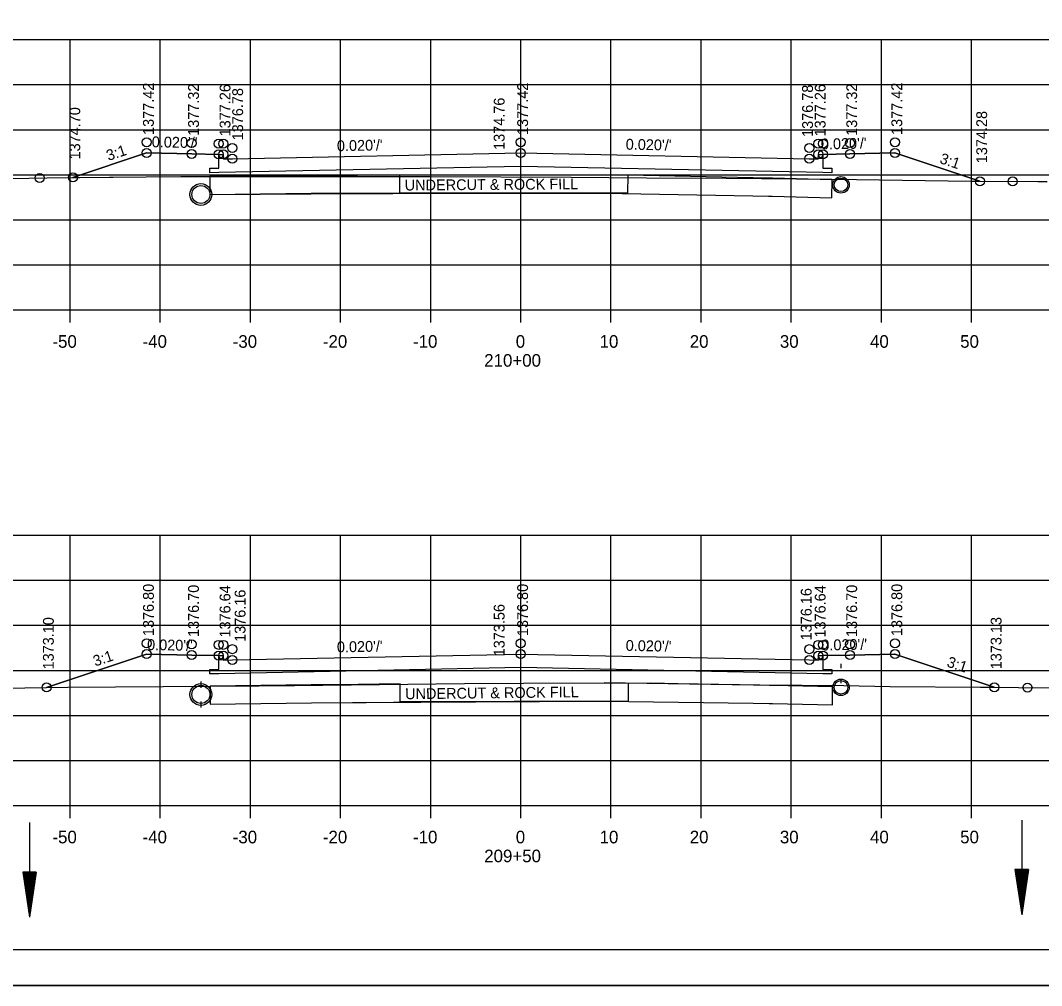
# Model space of a CAD drawing. Extents: x 1374311 to 1383814, y 384102 to 406278.
# Drawn here: x 1382584.6 to 1382697.8, y 404145.1 to 404252.2 of the extents above; entities that cross this region are included whole.
import ezdxf

# ---------------------------------------------------------------- set-up
doc = ezdxf.new("R2010")
doc.units = 0
for name, color, linetype in [('R_Axis', 7, 'Continuous'), ('R_Axis Annot', 7, 'Continuous'), ('R_Border', 7, 'Continuous'), ('R_Draft', 7, 'Continuous'), ('R_Exist Surface', 7, 'Continuous'), ('R_Fin Surface', 7, 'Continuous'), ('R_Grid', 7, 'Continuous'), ('R_No Plot', 7, 'Continuous'), ('R_Water', 7, 'Continuous'), ('R_Xsect Elev', 7, 'Continuous'), ('R_Xsect Slope', 7, 'Continuous')]:
    doc.layers.add(name, color=color, linetype=linetype)

msp = doc.modelspace()

# ---------------------------------------------------------------- linework, layer by layer
at = {"layer": 'R_Axis'}
for p, q in [((1382500.07, 404220.04), (1382780.07, 404220.04)), ((1382590.07, 404218.64), (1382590.07, 404220.04)), ((1382600.07, 404218.64), (1382600.07, 404220.04)), ((1382610.07, 404218.64), (1382610.07, 404220.04)), ((1382620.07, 404218.64), (1382620.07, 404220.04)), ((1382630.07, 404218.64), (1382630.07, 404220.04)), ((1382640.07, 404218.64), (1382640.07, 404220.04)), ((1382650.07, 404218.64), (1382650.07, 404220.04)), ((1382660.07, 404218.64), (1382660.07, 404220.04)), ((1382670.07, 404218.64), (1382670.07, 404220.04)), ((1382680.07, 404218.64), (1382680.07, 404220.04)), ((1382690.07, 404218.64), (1382690.07, 404220.04)), ((1382500.07, 404165.04), (1382780.07, 404165.04)), ((1382590.07, 404163.64), (1382590.07, 404165.04)), ((1382600.07, 404163.64), (1382600.07, 404165.04)), ((1382610.07, 404163.64), (1382610.07, 404165.04)), ((1382620.07, 404163.64), (1382620.07, 404165.04)), ((1382630.07, 404163.64), (1382630.07, 404165.04)), ((1382640.07, 404163.64), (1382640.07, 404165.04)), ((1382650.07, 404163.64), (1382650.07, 404165.04)), ((1382660.07, 404163.64), (1382660.07, 404165.04)), ((1382670.07, 404163.64), (1382670.07, 404165.04)), ((1382680.07, 404163.64), (1382680.07, 404165.04)), ((1382690.07, 404163.64), (1382690.07, 404165.04))]:
    msp.add_line(p, q, dxfattribs=at)
at = {"layer": 'R_Border'}
msp.add_line((1382798.25, 404149.04), (1382482.07, 404149.04), dxfattribs=at)
at = {"layer": 'R_Draft'}
for p, q in [((1382584.81, 404157.64), (1382585.58, 404152.64)), ((1382586.31, 404157.64), (1382584.81, 404157.64)), ((1382584.94, 404157.64), (1382585.57, 404153.48)), ((1382585.07, 404157.64), (1382585.57, 404154.34)), ((1382585.19, 404157.64), (1382585.57, 404155.17)), ((1382585.32, 404157.64), (1382585.57, 404156.02)), ((1382585.45, 404157.64), (1382585.57, 404156.85)), ((1382585.81, 404157.64), (1382585.57, 404156.02)), ((1382586.06, 404157.64), (1382585.57, 404154.34)), ((1382586.19, 404157.64), (1382585.57, 404153.48)), ((1382585.94, 404157.64), (1382585.57, 404155.17)), ((1382585.68, 404157.64), (1382585.57, 404156.85)), ((1382586.31, 404157.64), (1382585.58, 404152.64)), ((1382694.89, 404157.92), (1382695.64, 404152.92)), ((1382696.39, 404157.92), (1382694.89, 404157.92)), ((1382695.01, 404157.92), (1382695.64, 404153.76)), ((1382695.14, 404157.92), (1382695.64, 404154.62)), ((1382695.27, 404157.92), (1382695.64, 404155.45)), ((1382695.39, 404157.92), (1382695.64, 404156.3)), ((1382695.52, 404157.92), (1382695.64, 404157.13)), ((1382696.39, 404157.92), (1382695.64, 404152.92)), ((1382695.88, 404157.92), (1382695.64, 404156.3)), ((1382696.14, 404157.92), (1382695.64, 404154.62)), ((1382696.26, 404157.92), (1382695.64, 404153.76)), ((1382696.01, 404157.92), (1382695.64, 404155.45)), ((1382695.76, 404157.92), (1382695.64, 404157.13))]:
    msp.add_line(p, q, dxfattribs=at)
at = {"layer": 'R_Exist Surface'}
for p, q in [((1382675.59, 404180.78), (1382675.59, 404180.47)), ((1382604.58, 404178.81), (1382604.58, 404178.32)), ((1382675.59, 404178.94), (1382675.59, 404178.63)), ((1382604.58, 404176.4), (1382604.58, 404175.91))]:
    msp.add_line(p, q, dxfattribs=at)
for points in [[(1382583.49, 404234.63), (1382587.5, 404234.71), (1382598.51, 404234.81), (1382602.36, 404234.85), (1382611.52, 404234.85), (1382613.13, 404234.85), (1382625.48, 404234.84), (1382630.09, 404234.83), (1382645.66, 404234.79), (1382654.03, 404234.71), (1382662.86, 404234.67), (1382674.57, 404234.54), (1382677.31, 404234.51), (1382690.02, 404234.33), (1382697.44, 404234.28), (1382698.46, 404234.28)], [(1382575.02, 404178.05), (1382585.03, 404178.11), (1382589.8, 404178.16), (1382600.38, 404178.24), (1382611, 404178.32), (1382614.24, 404178.35), (1382614.98, 404178.36), (1382633.83, 404178.58), (1382640.36, 404178.6), (1382654.5, 404178.64), (1382657.52, 404178.59), (1382666.58, 404178.44), (1382675.92, 404178.34), (1382681.04, 404178.24), (1382691.06, 404178.18), (1382699.49, 404178.09)]]:
    msp.add_lwpolyline(points, dxfattribs=at)
for centre, radius in [((1382604.58, 404232.85), 1.21), ((1382675.59, 404233.92), 0.917), ((1382604.58, 404177.36), 1.21), ((1382675.59, 404178.15), 0.917)]:
    msp.add_circle(centre, radius, dxfattribs=at)
at = {"layer": 'R_Fin Surface'}
for p, q in [((1382668, 404234.65), (1382667.6, 404234.66)), ((1382674.6, 404234.49), (1382668, 404234.65)), ((1382668.05, 404178.35), (1382667.65, 404178.36)), ((1382674.64, 404178.22), (1382668.05, 404178.35))]:
    msp.add_line(p, q, dxfattribs=at)
for points in [[(1382590.39, 404234.74), (1382598.56, 404237.46), (1382598.56, 404237.46), (1382598.56, 404237.46), (1382603.56, 404237.36), (1382606.56, 404237.3), (1382606.56, 404237.3), (1382606.56, 404237.3), (1382607.06, 404237.3), (1382607.07, 404236.8), (1382608.07, 404236.82), (1382608.07, 404236.82), (1382608.07, 404236.82), (1382640.07, 404237.46), (1382640.07, 404237.46), (1382672.07, 404236.82), (1382673.07, 404236.8), (1382673.07, 404236.8), (1382673.08, 404237.3), (1382673.08, 404237.3), (1382673.58, 404237.3), (1382676.58, 404237.36), (1382676.58, 404237.36), (1382676.58, 404237.36), (1382681.58, 404237.46), (1382681.58, 404237.46), (1382691, 404234.32)], [(1382673.58, 404237.3), (1382673.59, 404235.78), (1382674.59, 404235.77), (1382674.58, 404235.27), (1382673.58, 404235.29), (1382640.07, 404235.96), (1382606.56, 404235.29), (1382605.56, 404235.27), (1382605.57, 404235.77), (1382606.57, 404235.78), (1382606.56, 404237.3)], [(1382667.6, 404234.66), (1382665.85, 404234.7), (1382651.93, 404234.98), (1382651.92, 404232.99), (1382626.65, 404233), (1382626.66, 404235), (1382621.97, 404234.97), (1382616.77, 404234.93), (1382605.56, 404234.85)], [(1382605.56, 404234.85), (1382605.56, 404232.85), (1382616.79, 404232.93), (1382634.99, 404233), (1382649.23, 404232.98), (1382665.8, 404232.7), (1382667.55, 404232.66), (1382667.95, 404232.65), (1382674.58, 404232.49), (1382674.6, 404234.49)], [(1382605.56, 404234.85), (1382605.57, 404232.85), (1382616.8, 404232.98), (1382651.92, 404232.99)], [(1382587.46, 404178.14), (1382598.56, 404181.84), (1382598.56, 404181.84), (1382598.56, 404181.84), (1382603.56, 404181.74), (1382606.56, 404181.68), (1382606.56, 404181.68), (1382606.56, 404181.68), (1382607.06, 404181.68), (1382607.07, 404181.18), (1382608.07, 404181.2), (1382608.07, 404181.2), (1382608.07, 404181.2), (1382640.07, 404181.84), (1382640.07, 404181.84), (1382672.07, 404181.2), (1382673.07, 404181.18), (1382673.07, 404181.18), (1382673.08, 404181.68), (1382673.08, 404181.68), (1382673.58, 404181.68), (1382676.58, 404181.74), (1382676.58, 404181.74), (1382676.58, 404181.74), (1382681.58, 404181.84), (1382681.58, 404181.84), (1382692.6, 404178.16)], [(1382673.58, 404181.68), (1382673.59, 404180.15), (1382674.59, 404180.15), (1382674.58, 404179.65), (1382673.58, 404179.67), (1382640.07, 404180.34), (1382606.56, 404179.67), (1382605.56, 404179.65), (1382605.57, 404180.15), (1382606.57, 404180.15), (1382606.56, 404181.68)], [(1382667.65, 404178.36), (1382665.89, 404178.39), (1382649.3, 404178.67), (1382651.98, 404178.62), (1382651.98, 404176.63), (1382626.7, 404176.54), (1382626.7, 404178.53), (1382622.02, 404178.48), (1382616.82, 404178.42), (1382605.61, 404178.3)], [(1382605.61, 404178.3), (1382605.61, 404176.3), (1382616.84, 404176.42), (1382635.05, 404176.57), (1382649.28, 404176.61), (1382665.86, 404176.4), (1382667.61, 404176.36), (1382668, 404176.35), (1382674.63, 404176.22), (1382674.64, 404178.22)], [(1382605.61, 404178.3), (1382605.61, 404176.3), (1382616.84, 404176.42), (1382635.05, 404176.56), (1382649.29, 404176.61), (1382665.86, 404176.4), (1382667.61, 404176.36), (1382668, 404176.35), (1382674.63, 404176.22), (1382674.64, 404178.22)]]:
    msp.add_lwpolyline(points, dxfattribs=at)
at = {"layer": 'R_Grid'}
for p, q in [((1382500.07, 404250.04), (1382780.07, 404250.04)), ((1382590.07, 404220.04), (1382590.07, 404250.04)), ((1382600.07, 404220.04), (1382600.07, 404250.04)), ((1382610.07, 404220.04), (1382610.07, 404250.04)), ((1382620.07, 404220.04), (1382620.07, 404250.04)), ((1382630.07, 404220.04), (1382630.07, 404250.04)), ((1382640.07, 404220.04), (1382640.07, 404250.04)), ((1382650.07, 404220.04), (1382650.07, 404250.04)), ((1382660.07, 404220.04), (1382660.07, 404250.04)), ((1382670.07, 404220.04), (1382670.07, 404250.04)), ((1382680.07, 404220.04), (1382680.07, 404250.04)), ((1382690.07, 404220.04), (1382690.07, 404250.04)), ((1382500.07, 404245.04), (1382780.07, 404245.04)), ((1382500.07, 404240.04), (1382780.07, 404240.04)), ((1382500.07, 404235.04), (1382780.07, 404235.04)), ((1382500.07, 404230.04), (1382780.07, 404230.04)), ((1382500.07, 404225.04), (1382780.07, 404225.04)), ((1382500.07, 404220.04), (1382780.07, 404220.04)), ((1382500.07, 404195.04), (1382780.07, 404195.04)), ((1382590.07, 404165.04), (1382590.07, 404195.04)), ((1382600.07, 404165.04), (1382600.07, 404195.04)), ((1382610.07, 404165.04), (1382610.07, 404195.04)), ((1382620.07, 404165.04), (1382620.07, 404195.04)), ((1382630.07, 404165.04), (1382630.07, 404195.04)), ((1382640.07, 404165.04), (1382640.07, 404195.04)), ((1382650.07, 404165.04), (1382650.07, 404195.04)), ((1382660.07, 404165.04), (1382660.07, 404195.04)), ((1382670.07, 404165.04), (1382670.07, 404195.04)), ((1382680.07, 404165.04), (1382680.07, 404195.04)), ((1382690.07, 404165.04), (1382690.07, 404195.04)), ((1382500.07, 404190.04), (1382780.07, 404190.04)), ((1382500.07, 404185.04), (1382780.07, 404185.04)), ((1382500.07, 404180.04), (1382780.07, 404180.04)), ((1382500.07, 404175.04), (1382780.07, 404175.04)), ((1382500.07, 404170.04), (1382780.07, 404170.04)), ((1382500.07, 404165.04), (1382780.07, 404165.04))]:
    msp.add_line(p, q, dxfattribs=at)
at = {"layer": 'R_No Plot'}
msp.add_line((1382469.67, 404145.06), (1382803, 404145.06), dxfattribs=at)
for points in [[(1382469.66, 404358.39), (1382803, 404358.39), (1382803, 404145.05), (1382469.66, 404145.05)], [(1382715.99, 404354.5), (1382715.99, 404344.62), (1382751.72, 404344.62), (1382751.72, 404341.7), (1382774.92, 404341.7), (1382774.92, 404317.36), (1382798.25, 404317.36), (1382798.25, 404149.04), (1382482.07, 404149.04), (1382482.07, 404354.5)], [(1382590.39, 404234.74), (1382598.51, 404234.81), (1382602.36, 404234.85), (1382611.52, 404234.85), (1382613.13, 404234.85), (1382625.48, 404234.84), (1382630.09, 404234.83), (1382645.66, 404234.79), (1382654.03, 404234.71), (1382662.86, 404234.67), (1382674.57, 404234.54), (1382677.31, 404234.51), (1382690.02, 404234.33), (1382691, 404234.32), (1382681.58, 404237.46), (1382676.58, 404237.36), (1382673.58, 404237.3), (1382673.59, 404235.78), (1382674.59, 404235.77), (1382674.58, 404235.27), (1382673.58, 404235.29), (1382640.07, 404235.96), (1382606.56, 404235.29), (1382605.56, 404235.27), (1382605.57, 404235.77), (1382606.57, 404235.78), (1382606.56, 404237.3), (1382603.56, 404237.36), (1382598.56, 404237.46)], [(1382587.46, 404178.14), (1382589.8, 404178.16), (1382600.38, 404178.24), (1382611, 404178.32), (1382614.24, 404178.35), (1382614.98, 404178.36), (1382633.83, 404178.58), (1382640.36, 404178.6), (1382654.5, 404178.64), (1382657.52, 404178.59), (1382666.58, 404178.44), (1382675.92, 404178.34), (1382681.04, 404178.24), (1382691.06, 404178.18), (1382692.6, 404178.16), (1382681.58, 404181.84), (1382676.58, 404181.74), (1382673.58, 404181.68), (1382673.59, 404180.15), (1382674.59, 404180.15), (1382674.58, 404179.65), (1382673.58, 404179.67), (1382640.07, 404180.34), (1382606.56, 404179.67), (1382605.56, 404179.65), (1382605.57, 404180.15), (1382606.57, 404180.15), (1382606.56, 404181.68), (1382603.56, 404181.74), (1382598.56, 404181.84)]]:
    msp.add_lwpolyline(points, close=True, dxfattribs=at)
for centre in [(1382598.56, 404238.65), (1382603.56, 404238.55), (1382606.56, 404238.49), (1382607.06, 404238.49), (1382608.07, 404238.01), (1382640.07, 404238.65), (1382672.07, 404238.01), (1382673.08, 404238.49), (1382673.58, 404238.49), (1382676.58, 404238.55), (1382681.58, 404238.65), (1382598.56, 404237.46), (1382598.56, 404237.46), (1382603.56, 404237.36), (1382603.56, 404237.36), (1382606.56, 404237.3), (1382607.06, 404237.3), (1382607.06, 404237.3), (1382640.07, 404237.46), (1382640.07, 404237.46), (1382673.08, 404237.3), (1382673.08, 404237.3), (1382673.58, 404237.3), (1382676.58, 404237.36), (1382676.58, 404237.36), (1382681.58, 404237.46), (1382681.58, 404237.46), (1382608.07, 404236.82), (1382608.07, 404236.82), (1382672.07, 404236.82), (1382672.07, 404236.82), (1382586.69, 404234.69), (1382586.69, 404234.69), (1382590.39, 404234.74), (1382590.39, 404234.74), (1382590.39, 404234.74), (1382590.39, 404234.74), (1382691, 404234.32), (1382691, 404234.32), (1382694.64, 404234.3), (1382598.56, 404183.03), (1382603.56, 404182.93), (1382606.56, 404182.87), (1382607.06, 404182.87), (1382640.07, 404183.03), (1382673.08, 404182.87), (1382673.58, 404182.87), (1382676.58, 404182.93), (1382681.58, 404183.03), (1382598.56, 404181.84), (1382598.56, 404181.84), (1382603.56, 404181.74), (1382603.56, 404181.74), (1382606.56, 404181.68), (1382607.06, 404181.68), (1382607.06, 404181.68), (1382608.07, 404182.39), (1382640.07, 404181.84), (1382640.07, 404181.84), (1382672.07, 404182.39), (1382673.08, 404181.68), (1382673.08, 404181.68), (1382673.58, 404181.68), (1382676.58, 404181.74), (1382676.58, 404181.74), (1382681.58, 404181.84), (1382681.58, 404181.84), (1382608.07, 404181.2), (1382608.07, 404181.2), (1382672.07, 404181.2), (1382672.07, 404181.2), (1382587.46, 404178.14), (1382587.46, 404178.14), (1382587.46, 404178.14), (1382587.46, 404178.14), (1382692.6, 404178.16), (1382692.6, 404178.16), (1382696.28, 404178.13)]:
    msp.add_circle(centre, 0.5, dxfattribs=at)
at = {"layer": 'R_Water'}
for p, q in [((1382675.59, 404180.61), (1382675.59, 404180.3)), ((1382604.58, 404178.6), (1382604.58, 404178.11)), ((1382675.59, 404179.11), (1382675.59, 404178.8)), ((1382604.58, 404176.6), (1382604.58, 404176.11)), ((1382585.55, 404163.15), (1382585.58, 404152.64)), ((1382695.64, 404163.43), (1382695.64, 404152.92))]:
    msp.add_line(p, q, dxfattribs=at)
for centre, radius in [((1382675.59, 404233.92), 0.75), ((1382604.58, 404232.85), 1), ((1382675.59, 404178.15), 0.75), ((1382604.58, 404177.36), 1)]:
    msp.add_circle(centre, radius, dxfattribs=at)

# ---------------------------------------------------------------- texts
at = {"layer": 'R_Axis Annot'}
for s, p in [('-50', (1382588.11, 404215.84)), ('-40', (1382598.11, 404215.84)), ('-30', (1382608.11, 404215.84)), ('-20', (1382618.11, 404215.84)), ('-10', (1382628.11, 404215.84)), ('0', (1382639.51, 404215.84)), ('10', (1382648.81, 404215.84)), ('20', (1382658.81, 404215.84)), ('30', (1382668.81, 404215.84)), ('40', (1382678.81, 404215.84)), ('50', (1382688.81, 404215.84)), ('210+00', (1382636.01, 404213.74)), ('-50', (1382588.11, 404160.84)), ('-40', (1382598.11, 404160.84)), ('-30', (1382608.11, 404160.84)), ('-20', (1382618.11, 404160.84)), ('-10', (1382628.11, 404160.84)), ('0', (1382639.51, 404160.84)), ('10', (1382648.81, 404160.84)), ('20', (1382658.81, 404160.84)), ('30', (1382668.81, 404160.84)), ('40', (1382678.81, 404160.84)), ('50', (1382688.81, 404160.84)), ('209+50', (1382636.01, 404158.74))]:
    msp.add_text(s, height=1.4, dxfattribs=at).set_placement(p)
at = {"layer": 'R_Fin Surface'}
for rotation, p in [(0.4182, (1382627.19, 404233.29)), (0.6543, (1382627.24, 404176.83))]:
    msp.add_text('UNDERCUT & ROCK FILL', height=1.2, rotation=rotation, dxfattribs=at).set_placement(p)
at = {"layer": 'R_Xsect Elev'}
for s, p in [('1377.42', (1382599.36, 404239.46)), ('1377.32', (1382604.36, 404239.36)), ('1377.26', (1382607.86, 404239.3)), ('1376.78', (1382609.26, 404238.86)), ('1377.42', (1382640.87, 404239.46)), ('1376.78', (1382672.48, 404239.24)), ('1377.26', (1382673.88, 404239.3)), ('1377.32', (1382677.38, 404239.36)), ('1377.42', (1382682.38, 404239.46)), ('1374.76', (1382638.27, 404237.8)), ('1374.70', (1382591.19, 404236.74)), ('1374.28', (1382691.8, 404236.32)), ('1376.80', (1382599.36, 404183.84)), ('1376.70', (1382604.36, 404183.74)), ('1376.64', (1382607.86, 404183.68)), ('1376.16', (1382609.53, 404183.2)), ('1376.80', (1382640.87, 404183.84)), ('1376.16', (1382672.33, 404183.37)), ('1376.64', (1382673.88, 404183.68)), ('1376.70', (1382677.38, 404183.74)), ('1376.80', (1382682.38, 404183.84)), ('1373.56', (1382638.27, 404181.6)), ('1373.10', (1382588.26, 404180.14)), ('1373.13', (1382693.4, 404180.16))]:
    msp.add_text(s, height=1.2, rotation=90, dxfattribs=at).set_placement(p)
at = {"layer": 'R_Xsect Slope'}
for s, rotation, p in [("0.020'/'", 358.8542, (1382599.12, 404238.1)), ("0.020'/'", 1.1458, (1382619.68, 404237.65)), ("0.020'/'", 358.8542, (1382651.7, 404237.83)), ("0.020'/'", 1.1458, (1382673.37, 404237.85)), ('3:1', 18.4349, (1382594.32, 404236.57)), ('3:1', 341.5651, (1382686.45, 404236.36)), ("0.020'/'", 358.8542, (1382598.6, 404182.3)), ("0.020'/'", 1.1458, (1382619.68, 404182.03)), ("0.020'/'", 358.8542, (1382651.7, 404182.21)), ("0.020'/'", 1.1458, (1382673.42, 404182.24)), ('3:1', 18.4349, (1382592.85, 404180.46)), ('3:1', 341.5651, (1382687.25, 404180.48))]:
    msp.add_text(s, height=1.2, rotation=rotation, dxfattribs=at).set_placement(p)

doc.saveas('drawing.dxf')
